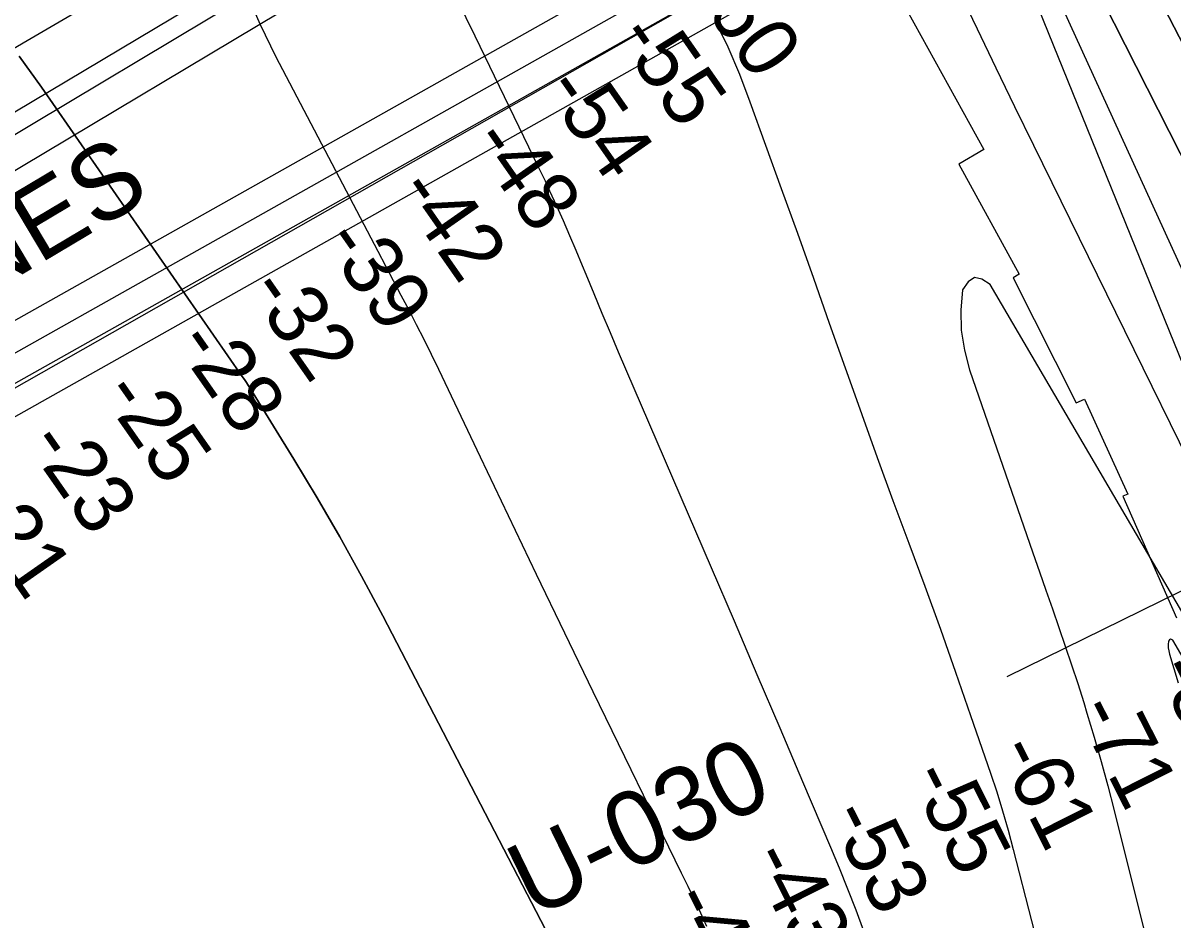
# Model space of a CAD drawing. Extents: x 3329332 to 3367211, y 631066 to 656469.
# Drawn here: x 3350490 to 3351775, y 639247 to 640249 of the extents above; entities that cross this region are included whole.
import ezdxf

# ---------------------------------------------------------------- set-up
doc = ezdxf.new("R2010")
doc.units = 0
for name, color, linetype in [('V-RIVR-RANG', 7, 'Continuous'), ('V-RIVR-RANG-IDEN', 7, 'Continuous'), ('V-RRAP-RVMT', 7, 'Continuous'), ('V-TOPO-DPTH', 7, 'Continuous'), ('V-TOPO-MAJR', 7, 'Continuous'), ('V-TOPO-MINR', 7, 'Continuous'), ('V-UTIL-IDEN', 7, 'Continuous'), ('V-UTIL-LINE', 7, 'Continuous')]:
    doc.layers.add(name, color=color, linetype=linetype)

msp = doc.modelspace()

# ---------------------------------------------------------------- linework, layer by layer
at = {"layer": 'V-RIVR-RANG'}
msp.add_line((3352901.8, 640162.2), (3351589, 639518.7), dxfattribs=at)
at = {"layer": 'V-RRAP-RVMT'}
for p, q in [((3351425.3, 640357.9), (3351563.5, 640107.8)), ((3351563.5, 640107.8), (3351535.4, 640091.1)), ((3351535.4, 640091.1), (3351603, 639968.3)), ((3351603, 639968.3), (3351596.2, 639964.3)), ((3351596.2, 639964.3), (3351666.4, 639824.7)), ((3351666.4, 639824.7), (3351675.8, 639828.7)), ((3351675.8, 639828.7), (3351724.1, 639722.5)), ((3351724.1, 639722.5), (3351718.7, 639720.2)), ((3351718.7, 639720.2), (3351778.6, 639584.3))]:
    msp.add_line(p, q, dxfattribs=at)
at = {"layer": 'V-TOPO-DPTH'}
for points in [[(3352088.8, 639639.4), (3351742.6, 640309.3), (3351720, 640352.6), (3351697.3, 640395.8), (3351661, 640464.8), (3351656.4, 640473.5), (3351651.7, 640482.2), (3351646.9, 640490.8), (3351642, 640499.3), (3351554.4, 640651.1), (3351504.7, 640734.9), (3351453.6, 640817.8), (3351400.6, 640899.5), (3351346.2, 640980.3), (3351250.6, 641118.6), (3351235.7, 641139.7), (3351220.6, 641160.6), (3351205.2, 641181.3), (3351189.5, 641201.7), (3350850.6, 641634.2)], [(3350850.6, 641634.2), (3351189.5, 641201.7), (3351205.2, 641181.3), (3351220.6, 641160.6), (3351235.7, 641139.7), (3351250.6, 641118.6), (3351346.2, 640980.3), (3351400.6, 640899.5), (3351453.6, 640817.8), (3351504.7, 640734.9), (3351554.4, 640651.1), (3351642, 640499.3), (3351646.9, 640490.8), (3351651.7, 640482.2), (3351656.4, 640473.5), (3351661, 640464.8), (3351697.3, 640395.8), (3351720, 640352.6), (3351742.6, 640309.3), (3352088.8, 639639.4)], [(3351837.1, 639859.1), (3351587.6, 640406.1), (3351581.2, 640417.4), (3351574.5, 640428.5), (3351567.7, 640439.5), (3351560.7, 640450.5), (3351387.3, 640715), (3351346.3, 640777.1), (3351304.9, 640838.9), (3351262.9, 640900.3), (3351220.6, 640961.5), (3351156.1, 641054), (3351145.8, 641068.7), (3351135.4, 641083.4), (3351124.9, 641098), (3351114.4, 641112.6), (3351055.2, 641194.2), (3351015, 641249.5)], [(3351837.1, 639859.1), (3351587.6, 640406.1), (3351581.2, 640417.4), (3351574.5, 640428.5), (3351567.7, 640439.5), (3351560.7, 640450.5), (3351387.3, 640715), (3351346.3, 640777.1), (3351304.9, 640838.9), (3351262.9, 640900.3), (3351220.6, 640961.5), (3351156.1, 641054), (3351145.8, 641068.7), (3351135.4, 641083.4), (3351124.9, 641098), (3351114.4, 641112.6), (3351055.2, 641194.2), (3351015, 641249.5)], [(3352028.1, 639620.1), (3351635.3, 640394.3), (3351620.1, 640422), (3351604.6, 640449.5), (3351588.7, 640476.7), (3351572.4, 640503.8), (3351551.7, 640537.4), (3351524.7, 640581), (3351497.3, 640624.4), (3351469.6, 640667.5), (3351441.5, 640710.5), (3351186.6, 641097.4), (3351179.6, 641108), (3351172.5, 641118.6), (3351165.3, 641129.1), (3351158.1, 641139.6), (3351150.8, 641150), (3351143.4, 641160.4), (3351135.8, 641170.6), (3351128.3, 641180.9), (3351125.6, 641184.5), (3351116.5, 641196.4), (3351107.5, 641208.3)], [(3351107.5, 641208.3), (3351116.5, 641196.4), (3351125.6, 641184.5), (3351128.3, 641180.9), (3351135.8, 641170.6), (3351143.4, 641160.4), (3351150.8, 641150), (3351158.1, 641139.6), (3351165.3, 641129.1), (3351172.5, 641118.6), (3351179.6, 641108), (3351186.6, 641097.4), (3351441.5, 640710.5), (3351469.6, 640667.5), (3351497.3, 640624.4), (3351524.7, 640581), (3351551.7, 640537.4), (3351572.4, 640503.8), (3351588.7, 640476.7), (3351604.6, 640449.5), (3351620.1, 640422), (3351635.3, 640394.3), (3352028.1, 639620.1)], [(3350739.4, 640283.1), (3350754.9, 640247.1), (3350772, 640211.8), (3350886.2, 639994.2), (3350894.8, 639977.8), (3350903.5, 639961.4), (3350912.1, 639945), (3350920.8, 639928.6), (3350929.3, 639912.2), (3350937.7, 639895.7), (3350945.9, 639879.1), (3350954, 639862.4), (3351000.5, 639764.4), (3351031.8, 639698.7), (3351063.3, 639633.1), (3351094.9, 639567.5), (3351126.7, 639502.1), (3351225.3, 639299.7), (3351232.5, 639284.8), (3351239.7, 639269.8), (3351246.7, 639254.8), (3351253.7, 639239.8)], [(3350739.4, 640283.1), (3350754.9, 640247.1), (3350772, 640211.8), (3350886.2, 639994.2), (3350894.8, 639977.8), (3350903.5, 639961.4), (3350912.1, 639945), (3350920.8, 639928.6), (3350929.3, 639912.2), (3350937.7, 639895.7), (3350945.9, 639879.1), (3350954, 639862.4), (3351000.5, 639764.4), (3351031.8, 639698.7), (3351063.3, 639633.1), (3351094.9, 639567.5), (3351126.7, 639502.1), (3351225.3, 639299.7), (3351232.5, 639284.8), (3351239.7, 639269.8), (3351246.7, 639254.8), (3351253.7, 639239.8)], [(3350485.7, 640211.9), (3350510.4, 640177.1), (3350734.9, 639854.1), (3350737.2, 639850.7), (3350739.5, 639847.3), (3350741.7, 639843.8), (3350743.9, 639840.4), (3350792.5, 639761.7), (3350818.5, 639718.6), (3350843.8, 639675.1), (3350868.2, 639631.1), (3350891.9, 639586.7), (3351110.3, 639166), (3351117, 639152.8), (3351123.4, 639139.5), (3351129.5, 639126.1), (3351135.4, 639112.6), (3351261.4, 638813.1), (3351310.1, 638693.1), (3351357, 638572.4), (3351400.9, 638450.6), (3351442.8, 638328), (3351518.4, 638098.5)], [(3351518.4, 638098.5), (3351442.8, 638328), (3351400.9, 638450.6), (3351357, 638572.4), (3351310.1, 638693.1), (3351261.4, 638813.1), (3351135.4, 639112.6), (3351129.5, 639126.1), (3351123.4, 639139.5), (3351117, 639152.8), (3351110.3, 639166), (3350891.9, 639586.7), (3350868.2, 639631.1), (3350843.8, 639675.1), (3350818.5, 639718.6), (3350792.5, 639761.7), (3350743.9, 639840.4), (3350741.7, 639843.8), (3350739.5, 639847.3), (3350737.2, 639850.7), (3350734.9, 639854.1), (3350510.4, 640177.1), (3350485.7, 640211.9)]]:
    msp.add_lwpolyline(points, dxfattribs=at)
at = {"layer": 'V-TOPO-MAJR'}
for points in [[(3350964.6, 640296.6), (3350994.6, 640234.6), (3351065.6, 640088.3), (3351068.1, 640083.1), (3351070.6, 640077.8), (3351073.1, 640072.5), (3351075.6, 640067.2), (3351085.8, 640044.8), (3351093.3, 640028.3), (3351100.6, 640011.7), (3351107.7, 639995), (3351114.6, 639978.2), (3351118.7, 639968.3), (3351127.6, 639946.6), (3351136.7, 639924.9), (3351145.8, 639903.3), (3351155, 639881.7), (3351258.7, 639640.7), (3351284.4, 639581), (3351309.9, 639521.2), (3351335.4, 639461.4), (3351360.8, 639401.6), (3351391.9, 639328.2), (3351401.6, 639305), (3351411, 639281.7), (3351420.2, 639258.3), (3351429.1, 639234.8)], [(3351916.3, 639545.6), (3351614.1, 640291.6)]]:
    msp.add_lwpolyline(points, dxfattribs=at)
at = {"layer": 'V-TOPO-MINR'}
for points in [[(3352088.8, 639639.4), (3351742.6, 640309.3), (3351720, 640352.6), (3351697.3, 640395.8), (3351661, 640464.8), (3351656.4, 640473.5), (3351651.7, 640482.2), (3351646.9, 640490.8), (3351642, 640499.3), (3351554.4, 640651.1), (3351504.7, 640734.9), (3351453.6, 640817.8), (3351400.6, 640899.5), (3351346.2, 640980.3), (3351250.6, 641118.6), (3351235.7, 641139.7), (3351220.6, 641160.6), (3351205.2, 641181.3), (3351189.5, 641201.7), (3350850.6, 641634.2)], [(3351904.2, 639532.1), (3351619.2, 640112), (3351598.1, 640155.3), (3351577, 640198.6), (3351556.2, 640242), (3351535.4, 640285.5), (3351505.9, 640347.6), (3351499.9, 640360), (3351493.7, 640372.3), (3351487.2, 640384.4), (3351480.5, 640396.4), (3351409.8, 640520.3), (3351366.2, 640593.3), (3351320.6, 640665), (3351272.2, 640734.7), (3351221.8, 640803.2), (3351080.1, 640987.7), (3351069.9, 641000.9), (3351059.5, 641013.9), (3351049, 641026.8), (3351038.3, 641039.6), (3350639.3, 641573.2)], [(3351837.1, 639859.1), (3351587.6, 640406.1), (3351581.2, 640417.4), (3351574.5, 640428.5), (3351567.7, 640439.5), (3351560.7, 640450.5), (3351387.3, 640715), (3351346.3, 640777.1), (3351304.9, 640838.9), (3351262.9, 640900.3), (3351220.6, 640961.5), (3351156.1, 641054), (3351145.8, 641068.7), (3351135.4, 641083.4), (3351124.9, 641098), (3351114.4, 641112.6), (3351055.2, 641194.2), (3351015, 641249.5)], [(3352028.1, 639620.1), (3351635.3, 640394.3), (3351620.1, 640422), (3351604.6, 640449.5), (3351588.7, 640476.7), (3351572.4, 640503.8), (3351551.7, 640537.4), (3351524.7, 640581), (3351497.3, 640624.4), (3351469.6, 640667.5), (3351441.5, 640710.5), (3351186.6, 641097.4), (3351179.6, 641108), (3351172.5, 641118.6), (3351165.3, 641129.1), (3351158.1, 641139.6), (3351150.8, 641150), (3351143.4, 641160.4), (3351135.8, 641170.6), (3351128.3, 641180.9), (3351125.6, 641184.5), (3351116.5, 641196.4), (3351107.5, 641208.3)], [(3350739.4, 640283.1), (3350754.9, 640247.1), (3350772, 640211.8), (3350886.2, 639994.2), (3350894.8, 639977.8), (3350903.5, 639961.4), (3350912.1, 639945), (3350920.8, 639928.6), (3350929.3, 639912.2), (3350937.7, 639895.7), (3350945.9, 639879.1), (3350954, 639862.4), (3351000.5, 639764.4), (3351031.8, 639698.7), (3351063.3, 639633.1), (3351094.9, 639567.5), (3351126.7, 639502.1), (3351225.3, 639299.7), (3351232.5, 639284.8), (3351239.7, 639269.8), (3351246.7, 639254.8), (3351253.7, 639239.8)], [(3351263, 640251.9), (3351277.3, 640222.2), (3351290.2, 640191.8), (3351302.1, 640161), (3351337.1, 640064.1), (3351355.1, 640014), (3351373, 639963.9), (3351390.7, 639913.8), (3351408.4, 639863.7), (3351409.8, 639859.6), (3351426.9, 639811.5), (3351444.2, 639763.5), (3351461.8, 639715.5), (3351479.6, 639667.7), (3351497.3, 639619.8), (3351514.8, 639571.8), (3351531.8, 639523.7), (3351548.6, 639475.5), (3351570.7, 639411), (3351577.7, 639389.9), (3351584.3, 639368.7), (3351590.4, 639347.3), (3351596.2, 639325.8), (3351637.2, 639166.4)], [(3350485.7, 640211.9), (3350510.4, 640177.1), (3350734.9, 639854.1), (3350737.2, 639850.7), (3350739.5, 639847.3), (3350741.7, 639843.8), (3350743.9, 639840.4), (3350792.5, 639761.7), (3350818.5, 639718.6), (3350843.8, 639675.1), (3350868.2, 639631.1), (3350891.9, 639586.7), (3351110.3, 639166), (3351117, 639152.8), (3351123.4, 639139.5), (3351129.5, 639126.1), (3351135.4, 639112.6), (3351261.4, 638813.1), (3351310.1, 638693.1), (3351357, 638572.4), (3351400.9, 638450.6), (3351442.8, 638328), (3351518.4, 638098.5)], [(3351825, 639522.1), (3351570.3, 639956.7), (3351561.2, 639962.8), (3351552.9, 639964.6), (3351545.8, 639959.9), (3351539.6, 639950.9), (3351537.7, 639928.2), (3351538, 639905.7), (3351541.6, 639883.5), (3351547.4, 639861.5), (3351618.2, 639656.9), (3351625.4, 639636), (3351632.7, 639615.2), (3351639.9, 639594.4), (3351647.2, 639573.6), (3351654.4, 639552.8), (3351661.4, 639531.9), (3351668.2, 639510.9), (3351674.9, 639489.9), (3351678.5, 639478.1), (3351686.7, 639451), (3351694.5, 639423.9), (3351701.9, 639396.7), (3351708.9, 639369.3), (3351759.8, 639164.6)], [(3351815.4, 639489.6), (3351774.6, 639559.3), (3351773.1, 639560.3), (3351771.8, 639560.6), (3351770.6, 639559.8), (3351769.6, 639558.4), (3351769.3, 639554.7), (3351769.3, 639551.1), (3351769.9, 639547.5), (3351770.7, 639543.9), (3351780.6, 639512)]]:
    msp.add_lwpolyline(points, dxfattribs=at)
at = {"layer": 'V-UTIL-LINE'}
for p, q in [((3352388.2, 641287.3), (3348658.7, 639062.6)), ((3348668.5, 639041.2), (3352400.4, 641272.3)), ((3348686.3, 639011.4), (3352418.3, 641242.5)), ((3348791, 638965.6), (3352508.8, 641058.2)), ((3348802.9, 638935.8), (3352520.7, 641028.4)), ((3348820.7, 638912), (3352538.6, 641004.6)), ((3348844.5, 638888.2), (3352562.4, 640980.8)), ((3348821.4, 639253.4), (3351732.6, 640951.8)), ((3349031.5, 639018.3), (3351947.9, 640674.7))]:
    msp.add_line(p, q, dxfattribs=at)

# ---------------------------------------------------------------- texts
at = {"layer": 'V-RIVR-RANG'}
for s, rotation, p in [('-60', 304.9791, (3351234.6, 640288.2)), ('-55', 304.9791, (3351150.8, 640233.4)), ('-54', 304.9791, (3351069.8, 640174.8)), ('-48', 304.9791, (3350988.5, 640116.6)), ('-42', 304.9791, (3350905.2, 640061.2)), ('-39', 304.9791, (3350822.7, 640004.7)), ('-32', 304.9791, (3350738.9, 639950)), ('-28', 304.9791, (3350658.4, 639890.7)), ('-25', 304.9791, (3350575.7, 639834.4)), ('-23', 304.9791, (3350492.7, 639778.6)), ('-21', 304.9791, (3350420.4, 639707.4)), ('-81', 296.7668, (3351754.2, 639526.7)), ('-71', 296.7668, (3351665, 639481.5)), ('-61', 296.7668, (3351575.9, 639436.2)), ('-55', 296.7668, (3351478.5, 639407.1)), ('-53', 296.7668, (3351388.4, 639363.7)), ('-43', 296.7668, (3351300, 639317)), ('-40', 296.7668, (3351211.6, 639270.1))]:
    msp.add_text(s, height=67, rotation=rotation, dxfattribs=at).set_placement(p)
at = {"layer": 'V-RIVR-RANG-IDEN'}
msp.add_text('U-030', height=83, rotation=25.9733, dxfattribs=at).set_placement((3351059.6, 639248))
at = {"layer": 'V-UTIL-IDEN'}
msp.add_text(' PIPELINES', height=83, rotation=30.7706, dxfattribs=at).set_placement((3350115.6, 639745.6))

doc.saveas('drawing.dxf')
